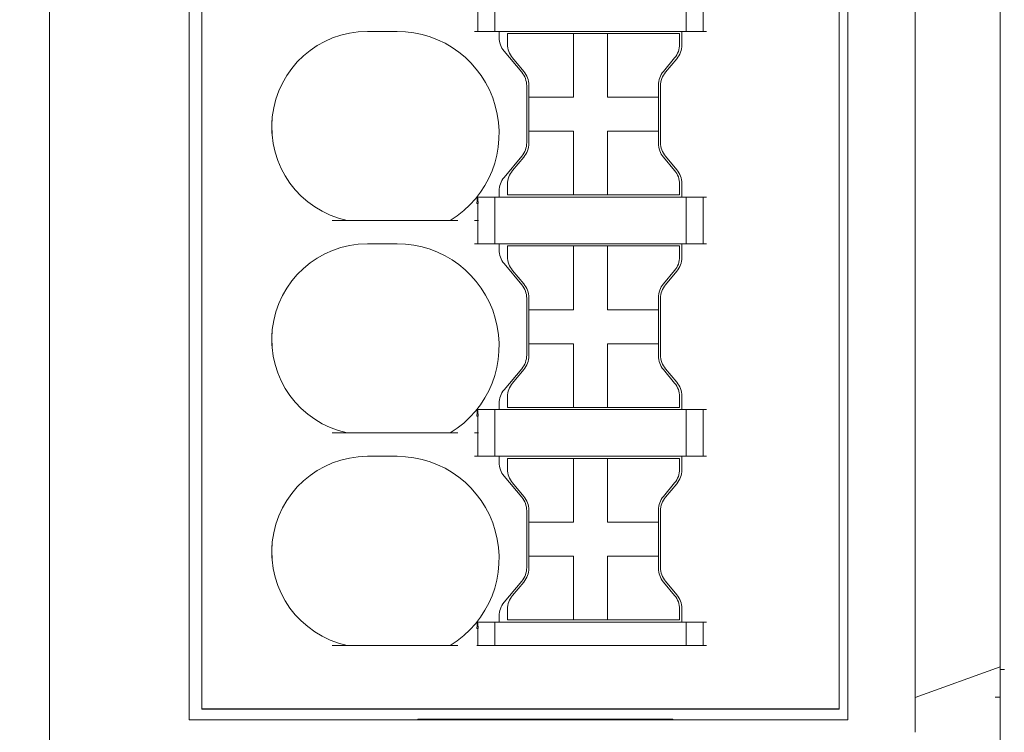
# Model space of a CAD drawing. Header units: millimetres. Extents: x -1114 to 1396, y -630 to 631.
# Tile 314 of 656: x -542 to -519, y 444 to 461. Entities that reach past the tile are written whole.
import ezdxf

# ---------------------------------------------------------------- set-up
doc = ezdxf.new("R2010")
doc.units = ezdxf.units.MM
doc.header["$MEASUREMENT"] = 0

msp = doc.modelspace()

# ---------------------------------------------------------------- linework, layer by layer
msp.add_line((-522.9942, 444.9517), (-537.9942, 444.9517))
at = {"lineweight": 18}
for points, knots in [([(1038.9843, -629.7647), (1038.9843, -629.7647), (-1111.4882, -629.7647), (-1111.4882, -629.7647), (-1111.4882, -629.7647), (-1111.4882, -629.7647), (-1111.4882, 630.7883), (-1111.4882, 630.7883), (-1111.4882, 630.7883), (-1111.4882, 630.7883), (1038.9843, 630.7883), (1038.9843, 630.7883)], [0, 0, 0, 0, 0.3333333, 0.3333333, 0.3333333, 0.3333333, 0.6666667, 0.6666667, 0.6666667, 0.6666667, 1, 1, 1, 1]), ([(-521.2075, 445.8848), (-521.208, 446.3859), (-521.2079, 446.887), (-521.2078, 447.388), (-521.2078, 447.388), (-521.2078, 447.8891), (-521.2078, 448.3902), (-521.2078, 448.8913), (-521.2078, 448.8913), (-521.2078, 449.8934), (-521.2078, 450.8955), (-521.2078, 451.8977), (-521.2078, 451.8977), (-521.2078, 453.902), (-521.2078, 455.9063), (-521.2078, 457.9105), (-521.2078, 457.9105), (-521.2078, 461.9191), (-521.2078, 465.9277), (-521.2078, 469.9363)], [0, 0, 0, 0, 0.2, 0.2, 0.2, 0.2, 0.4, 0.4, 0.4, 0.4, 0.6, 0.6, 0.6, 0.6, 0.8, 0.8, 0.8, 0.8, 1, 1, 1, 1]), ([(-519.2078, 469.9363), (-519.2078, 466.0257), (-519.2078, 462.1152), (-519.2078, 458.2046), (-519.2078, 458.2046), (-519.2078, 456.2494), (-519.2078, 454.2941), (-519.2078, 452.3388), (-519.2078, 452.3388), (-519.2078, 451.3612), (-519.2078, 450.3836), (-519.2078, 449.4059), (-519.2078, 449.4059), (-519.2078, 448.4283), (-519.2078, 447.4507), (-519.2078, 446.473)], [0, 0, 0, 0, 0.25, 0.25, 0.25, 0.25, 0.5, 0.5, 0.5, 0.5, 0.75, 0.75, 0.75, 0.75, 1, 1, 1, 1]), ([(-534.0989, 460.9017), (-535.2497, 460.9017), (-536.215, 460.0333), (-536.3364, 458.8889), (-536.3364, 458.8889), (-536.4577, 457.7445), (-535.6959, 456.693), (-534.5706, 456.4517)], [0, 0, 0, 0, 0.5, 0.5, 0.5, 0.5, 1, 1, 1, 1]), ([(-534.0989, 460.9017), (-535.2497, 460.9017), (-536.215, 460.0333), (-536.3364, 458.8889), (-536.3364, 458.8889), (-536.4577, 457.7445), (-535.6959, 456.693), (-534.5706, 456.4517)], [0, 0, 0, 0, 0.5, 0.5, 0.5, 0.5, 1, 1, 1, 1]), ([(-532.1509, 456.4517), (-531.2319, 457.0112), (-530.7975, 458.1139), (-531.088, 459.1498), (-531.088, 459.1498), (-531.3786, 460.1857), (-532.323, 460.9017), (-533.3989, 460.9017)], [0, 0, 0, 0, 0.5, 0.5, 0.5, 0.5, 1, 1, 1, 1]), ([(-532.1509, 456.4517), (-531.2319, 457.0112), (-530.7975, 458.1139), (-531.088, 459.1498), (-531.088, 459.1498), (-531.3786, 460.1857), (-532.323, 460.9017), (-533.3989, 460.9017)], [0, 0, 0, 0, 0.5, 0.5, 0.5, 0.5, 1, 1, 1, 1]), ([(-531.5235, 456.8486), (-531.5215, 456.8658), (-531.5196, 456.883), (-531.518, 456.8998), (-531.518, 456.8998), (-531.5169, 456.9119), (-531.516, 456.9239), (-531.5154, 456.9358), (-531.5154, 456.9358), (-531.5145, 456.9523), (-531.5141, 456.9689), (-531.5152, 456.9808), (-531.5152, 456.9808), (-531.516, 456.9894), (-531.5176, 456.9956), (-531.5192, 457.0017)], [0, 0, 0, 0, 0.25, 0.25, 0.25, 0.25, 0.5, 0.5, 0.5, 0.5, 0.75, 0.75, 0.75, 0.75, 1, 1, 1, 1]), ([(-531.5192, 457.0017), (-531.5167, 457.0017), (-531.5139, 457.0017), (-531.5114, 457.0017), (-531.5114, 457.0017), (-531.509, 457.0017), (-531.5068, 457.0017), (-531.5054, 457.0017)], [0, 0, 0, 0, 0.5, 0.5, 0.5, 0.5, 1, 1, 1, 1]), ([(-531.5054, 457.0017), (-531.5016, 456.9857), (-531.4976, 456.9468), (-531.4966, 456.9314), (-531.4966, 456.9314), (-531.4949, 456.9062), (-531.4941, 456.8636), (-531.4941, 456.8486)], [0, 0, 0, 0, 0.5, 0.5, 0.5, 0.5, 1, 1, 1, 1]), ([(-534.0989, 455.9017), (-535.2497, 455.9017), (-536.215, 455.0333), (-536.3364, 453.8889), (-536.3364, 453.8889), (-536.4577, 452.7445), (-535.6959, 451.693), (-534.5706, 451.4517)], [0, 0, 0, 0, 0.5, 0.5, 0.5, 0.5, 1, 1, 1, 1]), ([(-534.0989, 455.9017), (-535.2497, 455.9017), (-536.215, 455.0333), (-536.3364, 453.8889), (-536.3364, 453.8889), (-536.4577, 452.7445), (-535.6959, 451.693), (-534.5706, 451.4517)], [0, 0, 0, 0, 0.5, 0.5, 0.5, 0.5, 1, 1, 1, 1]), ([(-532.1509, 451.4517), (-531.2319, 452.0112), (-530.7975, 453.1139), (-531.088, 454.1498), (-531.088, 454.1498), (-531.3786, 455.1857), (-532.323, 455.9017), (-533.3989, 455.9017)], [0, 0, 0, 0, 0.5, 0.5, 0.5, 0.5, 1, 1, 1, 1]), ([(-532.1509, 451.4517), (-531.2319, 452.0112), (-530.7975, 453.1139), (-531.088, 454.1498), (-531.088, 454.1498), (-531.3786, 455.1857), (-532.323, 455.9017), (-533.3989, 455.9017)], [0, 0, 0, 0, 0.5, 0.5, 0.5, 0.5, 1, 1, 1, 1]), ([(-531.5235, 451.8486), (-531.5215, 451.8658), (-531.5196, 451.883), (-531.518, 451.8998), (-531.518, 451.8998), (-531.5169, 451.9119), (-531.516, 451.9239), (-531.5154, 451.9358), (-531.5154, 451.9358), (-531.5145, 451.9523), (-531.5141, 451.9689), (-531.5152, 451.9808), (-531.5152, 451.9808), (-531.516, 451.9894), (-531.5176, 451.9956), (-531.5192, 452.0017)], [0, 0, 0, 0, 0.25, 0.25, 0.25, 0.25, 0.5, 0.5, 0.5, 0.5, 0.75, 0.75, 0.75, 0.75, 1, 1, 1, 1]), ([(-531.5192, 452.0017), (-531.5167, 452.0017), (-531.5139, 452.0017), (-531.5114, 452.0017), (-531.5114, 452.0017), (-531.509, 452.0017), (-531.5068, 452.0017), (-531.5054, 452.0017)], [0, 0, 0, 0, 0.5, 0.5, 0.5, 0.5, 1, 1, 1, 1]), ([(-531.5054, 452.0017), (-531.5016, 451.9857), (-531.4976, 451.9468), (-531.4966, 451.9314), (-531.4966, 451.9314), (-531.4949, 451.9062), (-531.4941, 451.8636), (-531.4941, 451.8486)], [0, 0, 0, 0, 0.5, 0.5, 0.5, 0.5, 1, 1, 1, 1]), ([(-534.0989, 450.9017), (-535.2497, 450.9017), (-536.215, 450.0333), (-536.3364, 448.8889), (-536.3364, 448.8889), (-536.4577, 447.7445), (-535.6959, 446.693), (-534.5706, 446.4517)], [0, 0, 0, 0, 0.5, 0.5, 0.5, 0.5, 1, 1, 1, 1]), ([(-534.0989, 450.9017), (-535.2497, 450.9017), (-536.215, 450.0333), (-536.3364, 448.8889), (-536.3364, 448.8889), (-536.4577, 447.7445), (-535.6959, 446.693), (-534.5706, 446.4517)], [0, 0, 0, 0, 0.5, 0.5, 0.5, 0.5, 1, 1, 1, 1]), ([(-532.1509, 446.4517), (-531.2319, 447.0112), (-530.7975, 448.1139), (-531.088, 449.1498), (-531.088, 449.1498), (-531.3786, 450.1857), (-532.323, 450.9017), (-533.3989, 450.9017)], [0, 0, 0, 0, 0.5, 0.5, 0.5, 0.5, 1, 1, 1, 1]), ([(-532.1509, 446.4517), (-531.2319, 447.0112), (-530.7975, 448.1139), (-531.088, 449.1498), (-531.088, 449.1498), (-531.3786, 450.1857), (-532.323, 450.9017), (-533.3989, 450.9017)], [0, 0, 0, 0, 0.5, 0.5, 0.5, 0.5, 1, 1, 1, 1]), ([(-531.5235, 446.8486), (-531.5215, 446.8658), (-531.5196, 446.883), (-531.518, 446.8998), (-531.518, 446.8998), (-531.5169, 446.9119), (-531.516, 446.9239), (-531.5154, 446.9358), (-531.5154, 446.9358), (-531.5145, 446.9523), (-531.5141, 446.9689), (-531.5152, 446.9808), (-531.5152, 446.9808), (-531.516, 446.9894), (-531.5176, 446.9956), (-531.5192, 447.0017)], [0, 0, 0, 0, 0.25, 0.25, 0.25, 0.25, 0.5, 0.5, 0.5, 0.5, 0.75, 0.75, 0.75, 0.75, 1, 1, 1, 1]), ([(-531.5192, 447.0017), (-531.5167, 447.0017), (-531.5139, 447.0017), (-531.5114, 447.0017), (-531.5114, 447.0017), (-531.509, 447.0017), (-531.5068, 447.0017), (-531.5054, 447.0017)], [0, 0, 0, 0, 0.5, 0.5, 0.5, 0.5, 1, 1, 1, 1]), ([(-531.5054, 447.0017), (-531.5016, 446.9857), (-531.4976, 446.9468), (-531.4966, 446.9314), (-531.4966, 446.9314), (-531.4949, 446.9062), (-531.4941, 446.8636), (-531.4941, 446.8486)], [0, 0, 0, 0, 0.5, 0.5, 0.5, 0.5, 1, 1, 1, 1]), ([(-519.2078, 442.9346), (-519.2078, 442.9331), (-519.2078, 442.9535), (-519.2078, 443.0056), (-519.2078, 443.0056), (-519.2078, 443.0577), (-519.2078, 443.1377), (-519.2078, 443.2426), (-519.2078, 443.2426), (-519.2078, 443.4526), (-519.2078, 443.7644), (-519.2078, 444.1261), (-519.2078, 444.1261), (-519.2078, 444.3069), (-519.2078, 444.4994), (-519.2078, 444.6957), (-519.2078, 444.6957), (-519.2078, 444.8921), (-519.2078, 445.0904), (-519.2078, 445.2879)], [0, 0, 0, 0, 0.2, 0.2, 0.2, 0.2, 0.4, 0.4, 0.4, 0.4, 0.6, 0.6, 0.6, 0.6, 0.8, 0.8, 0.8, 0.8, 1, 1, 1, 1]), ([(-521.2064, 444.4075), (-521.206, 444.4511), (-521.2061, 444.4949), (-521.2065, 444.5388), (-521.2065, 444.5388), (-521.2069, 444.5827), (-521.2075, 444.6268), (-521.2081, 444.6709), (-521.2081, 444.6709), (-521.2091, 444.7591), (-521.2098, 444.8476), (-521.2067, 444.9362)], [0, 0, 0, 0, 0.3333333, 0.3333333, 0.3333333, 0.3333333, 0.6666667, 0.6666667, 0.6666667, 0.6666667, 1, 1, 1, 1])]:
    msp.add_open_spline(points, degree=3, knots=knots, dxfattribs=at)
for points in [[(-541.5776, 444.9363), (-541.5776, 444.9363), (-541.5776, 473.1363), (-541.5776, 473.1363)], [(-541.5776, 444.9363), (-541.5776, 444.9363), (-541.5776, 473.1363), (-541.5776, 473.1363)], [(-522.7942, 444.7017), (-522.7942, 444.7017), (-522.7942, 471.7017), (-522.7942, 471.7017)], [(-538.2942, 444.7017), (-538.2942, 444.7017), (-538.2942, 471.4671), (-538.2942, 471.4671)], [(-537.9942, 444.9517), (-537.9942, 444.9517), (-537.9942, 471.4517), (-537.9942, 471.4517)], [(-537.9942, 444.9517), (-537.9942, 444.9517), (-537.9942, 471.4517), (-537.9942, 471.4517)], [(-522.9942, 471.4517), (-522.9942, 471.4517), (-522.9942, 444.9517), (-522.9942, 444.9517)], [(-522.9942, 471.4517), (-522.9942, 471.4517), (-522.9942, 444.9517), (-522.9942, 444.9517)], [(-531.0989, 460.9017), (-531.0989, 460.9017), (-531.0989, 462.0017), (-531.0989, 462.0017)], [(-526.5989, 460.9017), (-526.5989, 460.9017), (-526.5989, 462.0017), (-526.5989, 462.0017)], [(-526.1989, 460.9017), (-526.1989, 460.9017), (-526.1989, 462.0017), (-526.1989, 462.0017)], [(-531.4989, 461.4517), (-531.4989, 461.4517), (-531.4989, 460.9017), (-531.4989, 460.9017)], [(-533.3989, 460.9017), (-533.3989, 460.9017), (-534.0989, 460.9017), (-534.0989, 460.9017)], [(-533.3989, 460.9017), (-533.3989, 460.9017), (-534.0989, 460.9017), (-534.0989, 460.9017)], [(-531.4828, 460.9017), (-531.4828, 460.9017), (-531.5809, 460.9017), (-531.5809, 460.9017)], [(-531.4828, 460.9017), (-531.4828, 460.9017), (-531.115, 460.9017), (-531.115, 460.9017)], [(-531.0169, 460.9017), (-531.0169, 460.9017), (-531.115, 460.9017), (-531.115, 460.9017)], [(-526.6809, 460.9017), (-526.6809, 460.9017), (-531.0169, 460.9017), (-531.0169, 460.9017)], [(-530.9989, 460.9017), (-530.9989, 460.9017), (-530.9989, 460.7584), (-530.9989, 460.7584)], [(-530.9989, 460.9017), (-530.9989, 460.9017), (-530.9989, 460.7584), (-530.9989, 460.7584)], [(-526.6989, 460.5796), (-526.6989, 460.5796), (-526.6989, 460.9017), (-526.6989, 460.9017)], [(-526.6989, 460.5796), (-526.6989, 460.5796), (-526.6989, 460.9017), (-526.6989, 460.9017)], [(-526.5828, 460.9017), (-526.5828, 460.9017), (-526.6809, 460.9017), (-526.6809, 460.9017)], [(-526.5828, 460.9017), (-526.5828, 460.9017), (-526.215, 460.9017), (-526.215, 460.9017)], [(-526.1169, 460.9017), (-526.1169, 460.9017), (-526.215, 460.9017), (-526.215, 460.9017)], [(-530.9989, 460.7584), (-530.9989, 460.6408), (-530.9575, 460.527), (-530.8819, 460.437)], [(-530.9989, 460.7584), (-530.9989, 460.6408), (-530.9575, 460.527), (-530.8819, 460.437)], [(-530.8002, 460.8517), (-530.8002, 460.8517), (-529.2502, 460.8517), (-529.2502, 460.8517)], [(-530.8002, 460.8517), (-530.8002, 460.8517), (-530.8002, 460.5978), (-530.8002, 460.5978)], [(-529.2502, 460.8517), (-529.2502, 460.8517), (-528.4502, 460.8517), (-528.4502, 460.8517)], [(-529.2502, 460.8517), (-529.2502, 460.8517), (-529.2502, 459.3517), (-529.2502, 459.3517)], [(-528.4502, 460.8517), (-528.4502, 460.8517), (-528.4502, 459.3517), (-528.4502, 459.3517)], [(-528.4502, 460.8517), (-528.4502, 460.8517), (-526.7502, 460.8517), (-526.7502, 460.8517)], [(-526.7502, 460.8517), (-526.7502, 460.8517), (-526.7502, 460.5978), (-526.7502, 460.5978)], [(-530.8819, 460.437), (-530.8819, 460.437), (-530.4659, 459.9412), (-530.4659, 459.9412)], [(-530.8819, 460.437), (-530.8819, 460.437), (-530.4659, 459.9412), (-530.4659, 459.9412)], [(-530.8002, 460.5978), (-530.8002, 460.4803), (-530.7587, 460.3665), (-530.6832, 460.2764)], [(-526.8671, 460.2764), (-526.7916, 460.3665), (-526.7502, 460.4803), (-526.7502, 460.5978)], [(-526.8159, 460.2582), (-526.7403, 460.3483), (-526.6989, 460.4621), (-526.6989, 460.5796)], [(-526.8159, 460.2582), (-526.7403, 460.3483), (-526.6989, 460.4621), (-526.6989, 460.5796)], [(-530.4171, 459.9593), (-530.4171, 459.9593), (-530.6832, 460.2764), (-530.6832, 460.2764)], [(-526.8671, 460.2764), (-526.8671, 460.2764), (-527.1332, 459.9593), (-527.1332, 459.9593)], [(-527.0819, 459.9411), (-527.0819, 459.9411), (-526.8159, 460.2582), (-526.8159, 460.2582)], [(-527.0819, 459.9411), (-527.0819, 459.9411), (-526.8159, 460.2582), (-526.8159, 460.2582)], [(-530.3489, 459.6198), (-530.3489, 459.7373), (-530.3903, 459.8511), (-530.4659, 459.9412)], [(-530.3489, 459.6198), (-530.3489, 459.7373), (-530.3903, 459.8511), (-530.4659, 459.9412)], [(-530.3002, 459.638), (-530.3002, 459.7555), (-530.3416, 459.8693), (-530.4171, 459.9593)], [(-527.1332, 459.9593), (-527.2087, 459.8693), (-527.2502, 459.7555), (-527.2502, 459.638)], [(-527.0819, 459.9411), (-527.1575, 459.8511), (-527.1989, 459.7373), (-527.1989, 459.6198)], [(-527.0819, 459.9411), (-527.1575, 459.8511), (-527.1989, 459.7373), (-527.1989, 459.6198)], [(-530.3489, 459.6198), (-530.3489, 459.6198), (-530.3489, 458.2837), (-530.3489, 458.2837)], [(-530.3489, 459.6198), (-530.3489, 459.6198), (-530.3489, 458.2837), (-530.3489, 458.2837)], [(-530.3002, 459.3517), (-530.3002, 459.3517), (-530.3002, 459.638), (-530.3002, 459.638)], [(-527.2502, 459.638), (-527.2502, 459.638), (-527.2502, 459.3517), (-527.2502, 459.3517)], [(-527.1989, 458.2837), (-527.1989, 458.2837), (-527.1989, 459.6198), (-527.1989, 459.6198)], [(-527.1989, 458.2837), (-527.1989, 458.2837), (-527.1989, 459.6198), (-527.1989, 459.6198)], [(-530.3002, 459.3517), (-530.3002, 459.3517), (-530.3002, 458.5517), (-530.3002, 458.5517)], [(-529.2502, 459.3517), (-529.2502, 459.3517), (-530.3002, 459.3517), (-530.3002, 459.3517)], [(-527.2502, 459.3517), (-527.2502, 459.3517), (-528.4502, 459.3517), (-528.4502, 459.3517)], [(-527.2502, 458.5517), (-527.2502, 458.5517), (-527.2502, 459.3517), (-527.2502, 459.3517)], [(-536.3439, 458.5018), (-536.3439, 458.5018), (-536.3439, 458.8017), (-536.3439, 458.8017)], [(-530.3002, 458.5517), (-530.3002, 458.5517), (-529.2502, 458.5517), (-529.2502, 458.5517)], [(-530.3002, 458.2655), (-530.3002, 458.2655), (-530.3002, 458.5517), (-530.3002, 458.5517)], [(-529.2502, 458.5517), (-529.2502, 458.5517), (-529.2502, 458.0352), (-529.2502, 458.0352)], [(-528.4502, 458.5517), (-528.4502, 458.5517), (-528.4502, 458.0352), (-528.4502, 458.0352)], [(-528.4502, 458.5517), (-528.4502, 458.5517), (-527.2502, 458.5517), (-527.2502, 458.5517)], [(-527.2502, 458.5517), (-527.2502, 458.5517), (-527.2502, 458.2655), (-527.2502, 458.2655)], [(-530.4659, 457.9623), (-530.3903, 458.0524), (-530.3489, 458.1662), (-530.3489, 458.2837)], [(-530.4659, 457.9623), (-530.3903, 458.0524), (-530.3489, 458.1662), (-530.3489, 458.2837)], [(-530.4171, 457.9441), (-530.3416, 458.0342), (-530.3002, 458.148), (-530.3002, 458.2655)], [(-527.2502, 458.2655), (-527.2502, 458.148), (-527.2087, 458.0342), (-527.1332, 457.9441)], [(-527.1989, 458.2837), (-527.1989, 458.1662), (-527.1575, 458.0524), (-527.0819, 457.9623)], [(-527.1989, 458.2837), (-527.1989, 458.1662), (-527.1575, 458.0524), (-527.0819, 457.9623)], [(-530.4659, 457.9623), (-530.4659, 457.9623), (-530.8819, 457.4665), (-530.8819, 457.4665)], [(-530.4659, 457.9623), (-530.4659, 457.9623), (-530.8819, 457.4665), (-530.8819, 457.4665)], [(-530.6832, 457.6271), (-530.6832, 457.6271), (-530.4171, 457.9441), (-530.4171, 457.9441)], [(-529.2502, 458.0352), (-529.2502, 458.0352), (-529.2502, 457.0517), (-529.2502, 457.0517)], [(-528.4502, 458.0352), (-528.4502, 458.0352), (-528.4502, 457.0517), (-528.4502, 457.0517)], [(-527.1332, 457.9441), (-527.1332, 457.9441), (-526.8671, 457.6271), (-526.8671, 457.6271)], [(-526.8159, 457.6453), (-526.8159, 457.6453), (-527.0819, 457.9623), (-527.0819, 457.9623)], [(-526.8159, 457.6453), (-526.8159, 457.6453), (-527.0819, 457.9623), (-527.0819, 457.9623)], [(-530.8819, 457.4665), (-530.9575, 457.3765), (-530.9989, 457.2627), (-530.9989, 457.1451)], [(-530.8819, 457.4665), (-530.9575, 457.3765), (-530.9989, 457.2627), (-530.9989, 457.1451)], [(-530.6832, 457.6271), (-530.7587, 457.537), (-530.8002, 457.4232), (-530.8002, 457.3057)], [(-526.7502, 457.3057), (-526.7502, 457.4232), (-526.7916, 457.537), (-526.8671, 457.6271)], [(-526.6989, 457.3239), (-526.6989, 457.4414), (-526.7403, 457.5552), (-526.8159, 457.6453)], [(-526.6989, 457.3239), (-526.6989, 457.4414), (-526.7403, 457.5552), (-526.8159, 457.6453)], [(-530.8002, 457.3057), (-530.8002, 457.3057), (-530.8002, 457.0517), (-530.8002, 457.0517)], [(-526.7502, 457.3057), (-526.7502, 457.3057), (-526.7502, 457.0517), (-526.7502, 457.0517)], [(-526.6989, 457.0017), (-526.6989, 457.0017), (-526.6989, 457.3239), (-526.6989, 457.3239)], [(-526.6989, 457.0017), (-526.6989, 457.0017), (-526.6989, 457.3239), (-526.6989, 457.3239)], [(-531.115, 457.0017), (-531.115, 457.0017), (-531.5054, 457.0017), (-531.5054, 457.0017)], [(-531.115, 457.0017), (-531.115, 457.0017), (-531.0169, 457.0017), (-531.0169, 457.0017)], [(-531.0989, 455.9017), (-531.0989, 455.9017), (-531.0989, 457.0017), (-531.0989, 457.0017)], [(-526.6809, 457.0017), (-526.6809, 457.0017), (-531.0169, 457.0017), (-531.0169, 457.0017)], [(-530.9989, 457.1451), (-530.9989, 457.1451), (-530.9989, 457.0017), (-530.9989, 457.0017)], [(-530.9989, 457.1451), (-530.9989, 457.1451), (-530.9989, 457.0017), (-530.9989, 457.0017)], [(-530.8002, 457.0517), (-530.8002, 457.0517), (-529.2502, 457.0517), (-529.2502, 457.0517)], [(-529.2502, 457.0517), (-529.2502, 457.0517), (-528.4502, 457.0517), (-528.4502, 457.0517)], [(-528.4502, 457.0517), (-528.4502, 457.0517), (-526.7502, 457.0517), (-526.7502, 457.0517)], [(-526.6809, 457.0017), (-526.6809, 457.0017), (-526.5828, 457.0017), (-526.5828, 457.0017)], [(-526.5989, 455.9017), (-526.5989, 455.9017), (-526.5989, 457.0017), (-526.5989, 457.0017)], [(-526.215, 457.0017), (-526.215, 457.0017), (-526.5828, 457.0017), (-526.5828, 457.0017)], [(-526.215, 457.0017), (-526.215, 457.0017), (-526.1169, 457.0017), (-526.1169, 457.0017)], [(-526.1989, 455.9017), (-526.1989, 455.9017), (-526.1989, 457.0017), (-526.1989, 457.0017)], [(-531.5235, 456.8486), (-531.5235, 456.8486), (-531.4941, 456.8486), (-531.4941, 456.8486)], [(-531.4989, 456.8486), (-531.4989, 456.8486), (-531.4989, 456.4517), (-531.4989, 456.4517)], [(-531.968, 456.4517), (-531.968, 456.4517), (-534.925, 456.4517), (-534.925, 456.4517)], [(-531.5809, 456.4517), (-531.5809, 456.4517), (-531.4828, 456.4517), (-531.4828, 456.4517)], [(-531.4989, 456.4517), (-531.4989, 456.4517), (-531.4989, 455.9017), (-531.4989, 455.9017)], [(-533.3989, 455.9017), (-533.3989, 455.9017), (-534.0989, 455.9017), (-534.0989, 455.9017)], [(-533.3989, 455.9017), (-533.3989, 455.9017), (-534.0989, 455.9017), (-534.0989, 455.9017)], [(-531.4828, 455.9017), (-531.4828, 455.9017), (-531.5809, 455.9017), (-531.5809, 455.9017)], [(-531.4828, 455.9017), (-531.4828, 455.9017), (-531.115, 455.9017), (-531.115, 455.9017)], [(-531.0169, 455.9017), (-531.0169, 455.9017), (-531.115, 455.9017), (-531.115, 455.9017)], [(-526.6809, 455.9017), (-526.6809, 455.9017), (-531.0169, 455.9017), (-531.0169, 455.9017)], [(-530.9989, 455.9017), (-530.9989, 455.9017), (-530.9989, 455.7584), (-530.9989, 455.7584)], [(-530.9989, 455.9017), (-530.9989, 455.9017), (-530.9989, 455.7584), (-530.9989, 455.7584)], [(-530.8002, 455.8517), (-530.8002, 455.8517), (-529.2502, 455.8517), (-529.2502, 455.8517)], [(-530.8002, 455.8517), (-530.8002, 455.8517), (-530.8002, 455.5978), (-530.8002, 455.5978)], [(-529.2502, 455.8517), (-529.2502, 455.8517), (-528.4502, 455.8517), (-528.4502, 455.8517)], [(-529.2502, 455.8517), (-529.2502, 455.8517), (-529.2502, 454.3517), (-529.2502, 454.3517)], [(-528.4502, 455.8517), (-528.4502, 455.8517), (-528.4502, 454.3517), (-528.4502, 454.3517)], [(-528.4502, 455.8517), (-528.4502, 455.8517), (-526.7502, 455.8517), (-526.7502, 455.8517)], [(-526.7502, 455.8517), (-526.7502, 455.8517), (-526.7502, 455.5978), (-526.7502, 455.5978)], [(-526.6989, 455.5796), (-526.6989, 455.5796), (-526.6989, 455.9017), (-526.6989, 455.9017)], [(-526.6989, 455.5796), (-526.6989, 455.5796), (-526.6989, 455.9017), (-526.6989, 455.9017)], [(-526.5828, 455.9017), (-526.5828, 455.9017), (-526.6809, 455.9017), (-526.6809, 455.9017)], [(-526.5828, 455.9017), (-526.5828, 455.9017), (-526.215, 455.9017), (-526.215, 455.9017)], [(-526.1169, 455.9017), (-526.1169, 455.9017), (-526.215, 455.9017), (-526.215, 455.9017)], [(-530.9989, 455.7584), (-530.9989, 455.6408), (-530.9575, 455.527), (-530.8819, 455.437)], [(-530.9989, 455.7584), (-530.9989, 455.6408), (-530.9575, 455.527), (-530.8819, 455.437)], [(-530.8002, 455.5978), (-530.8002, 455.4803), (-530.7587, 455.3665), (-530.6832, 455.2764)], [(-526.8671, 455.2764), (-526.7916, 455.3665), (-526.7502, 455.4803), (-526.7502, 455.5978)], [(-526.8159, 455.2582), (-526.7403, 455.3483), (-526.6989, 455.4621), (-526.6989, 455.5796)], [(-526.8159, 455.2582), (-526.7403, 455.3483), (-526.6989, 455.4621), (-526.6989, 455.5796)], [(-530.8819, 455.437), (-530.8819, 455.437), (-530.4659, 454.9412), (-530.4659, 454.9412)], [(-530.8819, 455.437), (-530.8819, 455.437), (-530.4659, 454.9412), (-530.4659, 454.9412)], [(-530.4171, 454.9593), (-530.4171, 454.9593), (-530.6832, 455.2764), (-530.6832, 455.2764)], [(-526.8671, 455.2764), (-526.8671, 455.2764), (-527.1332, 454.9593), (-527.1332, 454.9593)], [(-527.0819, 454.9411), (-527.0819, 454.9411), (-526.8159, 455.2582), (-526.8159, 455.2582)], [(-527.0819, 454.9411), (-527.0819, 454.9411), (-526.8159, 455.2582), (-526.8159, 455.2582)], [(-530.3489, 454.6198), (-530.3489, 454.7373), (-530.3903, 454.8511), (-530.4659, 454.9412)], [(-530.3489, 454.6198), (-530.3489, 454.7373), (-530.3903, 454.8511), (-530.4659, 454.9412)], [(-530.3002, 454.638), (-530.3002, 454.7555), (-530.3416, 454.8693), (-530.4171, 454.9593)], [(-527.1332, 454.9593), (-527.2087, 454.8693), (-527.2502, 454.7555), (-527.2502, 454.638)], [(-527.0819, 454.9411), (-527.1575, 454.8511), (-527.1989, 454.7373), (-527.1989, 454.6198)], [(-527.0819, 454.9411), (-527.1575, 454.8511), (-527.1989, 454.7373), (-527.1989, 454.6198)], [(-530.3002, 454.3517), (-530.3002, 454.3517), (-530.3002, 454.638), (-530.3002, 454.638)], [(-527.2502, 454.638), (-527.2502, 454.638), (-527.2502, 454.3517), (-527.2502, 454.3517)], [(-530.3489, 454.6198), (-530.3489, 454.6198), (-530.3489, 453.2837), (-530.3489, 453.2837)], [(-530.3489, 454.6198), (-530.3489, 454.6198), (-530.3489, 453.2837), (-530.3489, 453.2837)], [(-527.1989, 453.2837), (-527.1989, 453.2837), (-527.1989, 454.6198), (-527.1989, 454.6198)], [(-527.1989, 453.2837), (-527.1989, 453.2837), (-527.1989, 454.6198), (-527.1989, 454.6198)], [(-530.3002, 454.3517), (-530.3002, 454.3517), (-530.3002, 453.5517), (-530.3002, 453.5517)], [(-529.2502, 454.3517), (-529.2502, 454.3517), (-530.3002, 454.3517), (-530.3002, 454.3517)], [(-527.2502, 454.3517), (-527.2502, 454.3517), (-528.4502, 454.3517), (-528.4502, 454.3517)], [(-527.2502, 453.5517), (-527.2502, 453.5517), (-527.2502, 454.3517), (-527.2502, 454.3517)], [(-536.3439, 453.5018), (-536.3439, 453.5018), (-536.3439, 453.8017), (-536.3439, 453.8017)], [(-530.3002, 453.5517), (-530.3002, 453.5517), (-529.2502, 453.5517), (-529.2502, 453.5517)], [(-530.3002, 453.2655), (-530.3002, 453.2655), (-530.3002, 453.5517), (-530.3002, 453.5517)], [(-529.2502, 453.5517), (-529.2502, 453.5517), (-529.2502, 453.0352), (-529.2502, 453.0352)], [(-528.4502, 453.5517), (-528.4502, 453.5517), (-528.4502, 453.0352), (-528.4502, 453.0352)], [(-528.4502, 453.5517), (-528.4502, 453.5517), (-527.2502, 453.5517), (-527.2502, 453.5517)], [(-527.2502, 453.5517), (-527.2502, 453.5517), (-527.2502, 453.2655), (-527.2502, 453.2655)], [(-530.4659, 452.9623), (-530.3903, 453.0524), (-530.3489, 453.1662), (-530.3489, 453.2837)], [(-530.4659, 452.9623), (-530.3903, 453.0524), (-530.3489, 453.1662), (-530.3489, 453.2837)], [(-530.4171, 452.9441), (-530.3416, 453.0342), (-530.3002, 453.148), (-530.3002, 453.2655)], [(-527.2502, 453.2655), (-527.2502, 453.148), (-527.2087, 453.0342), (-527.1332, 452.9441)], [(-527.1989, 453.2837), (-527.1989, 453.1662), (-527.1575, 453.0524), (-527.0819, 452.9623)], [(-527.1989, 453.2837), (-527.1989, 453.1662), (-527.1575, 453.0524), (-527.0819, 452.9623)], [(-529.2502, 453.0352), (-529.2502, 453.0352), (-529.2502, 452.0517), (-529.2502, 452.0517)], [(-528.4502, 453.0352), (-528.4502, 453.0352), (-528.4502, 452.0517), (-528.4502, 452.0517)], [(-530.4659, 452.9623), (-530.4659, 452.9623), (-530.8819, 452.4665), (-530.8819, 452.4665)], [(-530.4659, 452.9623), (-530.4659, 452.9623), (-530.8819, 452.4665), (-530.8819, 452.4665)], [(-530.6832, 452.6271), (-530.6832, 452.6271), (-530.4171, 452.9441), (-530.4171, 452.9441)], [(-527.1332, 452.9441), (-527.1332, 452.9441), (-526.8671, 452.6271), (-526.8671, 452.6271)], [(-526.8159, 452.6453), (-526.8159, 452.6453), (-527.0819, 452.9623), (-527.0819, 452.9623)], [(-526.8159, 452.6453), (-526.8159, 452.6453), (-527.0819, 452.9623), (-527.0819, 452.9623)], [(-530.6832, 452.6271), (-530.7587, 452.537), (-530.8002, 452.4232), (-530.8002, 452.3057)], [(-526.7502, 452.3057), (-526.7502, 452.4232), (-526.7916, 452.537), (-526.8671, 452.6271)], [(-526.6989, 452.3239), (-526.6989, 452.4414), (-526.7403, 452.5552), (-526.8159, 452.6453)], [(-526.6989, 452.3239), (-526.6989, 452.4414), (-526.7403, 452.5552), (-526.8159, 452.6453)], [(-530.8819, 452.4665), (-530.9575, 452.3765), (-530.9989, 452.2627), (-530.9989, 452.1451)], [(-530.8819, 452.4665), (-530.9575, 452.3765), (-530.9989, 452.2627), (-530.9989, 452.1451)], [(-526.6989, 452.0017), (-526.6989, 452.0017), (-526.6989, 452.3239), (-526.6989, 452.3239)], [(-526.6989, 452.0017), (-526.6989, 452.0017), (-526.6989, 452.3239), (-526.6989, 452.3239)], [(-530.9989, 452.1451), (-530.9989, 452.1451), (-530.9989, 452.0017), (-530.9989, 452.0017)], [(-530.9989, 452.1451), (-530.9989, 452.1451), (-530.9989, 452.0017), (-530.9989, 452.0017)], [(-530.8002, 452.3057), (-530.8002, 452.3057), (-530.8002, 452.0517), (-530.8002, 452.0517)], [(-526.7502, 452.3057), (-526.7502, 452.3057), (-526.7502, 452.0517), (-526.7502, 452.0517)], [(-531.115, 452.0017), (-531.115, 452.0017), (-531.5054, 452.0017), (-531.5054, 452.0017)], [(-531.115, 452.0017), (-531.115, 452.0017), (-531.0169, 452.0017), (-531.0169, 452.0017)], [(-531.0989, 452.0017), (-531.0989, 452.0017), (-531.0989, 450.9017), (-531.0989, 450.9017)], [(-526.6809, 452.0017), (-526.6809, 452.0017), (-531.0169, 452.0017), (-531.0169, 452.0017)], [(-530.8002, 452.0517), (-530.8002, 452.0517), (-529.2502, 452.0517), (-529.2502, 452.0517)], [(-529.2502, 452.0517), (-529.2502, 452.0517), (-528.4502, 452.0517), (-528.4502, 452.0517)], [(-528.4502, 452.0517), (-528.4502, 452.0517), (-526.7502, 452.0517), (-526.7502, 452.0517)], [(-526.6809, 452.0017), (-526.6809, 452.0017), (-526.5828, 452.0017), (-526.5828, 452.0017)], [(-526.5989, 452.0017), (-526.5989, 452.0017), (-526.5989, 450.9017), (-526.5989, 450.9017)], [(-526.215, 452.0017), (-526.215, 452.0017), (-526.5828, 452.0017), (-526.5828, 452.0017)], [(-526.215, 452.0017), (-526.215, 452.0017), (-526.1169, 452.0017), (-526.1169, 452.0017)], [(-526.1989, 450.9017), (-526.1989, 450.9017), (-526.1989, 452.0017), (-526.1989, 452.0017)], [(-531.5235, 451.8486), (-531.5235, 451.8486), (-531.4941, 451.8486), (-531.4941, 451.8486)], [(-531.4989, 451.8486), (-531.4989, 451.8486), (-531.4989, 451.4517), (-531.4989, 451.4517)], [(-531.968, 451.4517), (-531.968, 451.4517), (-534.925, 451.4517), (-534.925, 451.4517)], [(-531.5809, 451.4517), (-531.5809, 451.4517), (-531.4828, 451.4517), (-531.4828, 451.4517)], [(-531.4989, 451.4517), (-531.4989, 451.4517), (-531.4989, 450.9017), (-531.4989, 450.9017)], [(-533.3989, 450.9017), (-533.3989, 450.9017), (-534.0989, 450.9017), (-534.0989, 450.9017)], [(-533.3989, 450.9017), (-533.3989, 450.9017), (-534.0989, 450.9017), (-534.0989, 450.9017)], [(-531.4828, 450.9017), (-531.4828, 450.9017), (-531.5809, 450.9017), (-531.5809, 450.9017)], [(-531.4828, 450.9017), (-531.4828, 450.9017), (-531.115, 450.9017), (-531.115, 450.9017)], [(-531.0169, 450.9017), (-531.0169, 450.9017), (-531.115, 450.9017), (-531.115, 450.9017)], [(-526.6809, 450.9017), (-526.6809, 450.9017), (-531.0169, 450.9017), (-531.0169, 450.9017)], [(-530.9989, 450.9017), (-530.9989, 450.9017), (-530.9989, 450.7584), (-530.9989, 450.7584)], [(-530.9989, 450.9017), (-530.9989, 450.9017), (-530.9989, 450.7584), (-530.9989, 450.7584)], [(-530.9989, 450.7584), (-530.9989, 450.6408), (-530.9575, 450.527), (-530.8819, 450.437)], [(-530.9989, 450.7584), (-530.9989, 450.6408), (-530.9575, 450.527), (-530.8819, 450.437)], [(-530.8002, 450.8517), (-530.8002, 450.8517), (-529.2502, 450.8517), (-529.2502, 450.8517)], [(-530.8002, 450.8517), (-530.8002, 450.8517), (-530.8002, 450.5978), (-530.8002, 450.5978)], [(-529.2502, 450.8517), (-529.2502, 450.8517), (-528.4502, 450.8517), (-528.4502, 450.8517)], [(-529.2502, 450.8517), (-529.2502, 450.8517), (-529.2502, 449.3517), (-529.2502, 449.3517)], [(-528.4502, 450.8517), (-528.4502, 450.8517), (-526.7502, 450.8517), (-526.7502, 450.8517)], [(-528.4502, 450.8517), (-528.4502, 450.8517), (-528.4502, 449.3517), (-528.4502, 449.3517)], [(-526.7502, 450.8517), (-526.7502, 450.8517), (-526.7502, 450.5978), (-526.7502, 450.5978)], [(-526.6989, 450.5796), (-526.6989, 450.5796), (-526.6989, 450.9017), (-526.6989, 450.9017)], [(-526.6989, 450.5796), (-526.6989, 450.5796), (-526.6989, 450.9017), (-526.6989, 450.9017)], [(-526.5828, 450.9017), (-526.5828, 450.9017), (-526.6809, 450.9017), (-526.6809, 450.9017)], [(-526.5828, 450.9017), (-526.5828, 450.9017), (-526.215, 450.9017), (-526.215, 450.9017)], [(-526.1169, 450.9017), (-526.1169, 450.9017), (-526.215, 450.9017), (-526.215, 450.9017)], [(-530.8002, 450.5978), (-530.8002, 450.4803), (-530.7587, 450.3665), (-530.6832, 450.2764)], [(-526.8671, 450.2764), (-526.7916, 450.3665), (-526.7502, 450.4803), (-526.7502, 450.5978)], [(-526.8159, 450.2582), (-526.7403, 450.3483), (-526.6989, 450.4621), (-526.6989, 450.5796)], [(-526.8159, 450.2582), (-526.7403, 450.3483), (-526.6989, 450.4621), (-526.6989, 450.5796)], [(-530.8819, 450.437), (-530.8819, 450.437), (-530.4659, 449.9412), (-530.4659, 449.9412)], [(-530.8819, 450.437), (-530.8819, 450.437), (-530.4659, 449.9412), (-530.4659, 449.9412)], [(-530.4171, 449.9593), (-530.4171, 449.9593), (-530.6832, 450.2764), (-530.6832, 450.2764)], [(-526.8671, 450.2764), (-526.8671, 450.2764), (-527.1332, 449.9593), (-527.1332, 449.9593)], [(-527.0819, 449.9411), (-527.0819, 449.9411), (-526.8159, 450.2582), (-526.8159, 450.2582)], [(-527.0819, 449.9411), (-527.0819, 449.9411), (-526.8159, 450.2582), (-526.8159, 450.2582)], [(-530.3489, 449.6198), (-530.3489, 449.7373), (-530.3903, 449.8511), (-530.4659, 449.9412)], [(-530.3489, 449.6198), (-530.3489, 449.7373), (-530.3903, 449.8511), (-530.4659, 449.9412)], [(-530.3002, 449.638), (-530.3002, 449.7555), (-530.3416, 449.8693), (-530.4171, 449.9593)], [(-527.1332, 449.9593), (-527.2087, 449.8693), (-527.2502, 449.7555), (-527.2502, 449.638)], [(-527.0819, 449.9411), (-527.1575, 449.8511), (-527.1989, 449.7373), (-527.1989, 449.6198)], [(-527.0819, 449.9411), (-527.1575, 449.8511), (-527.1989, 449.7373), (-527.1989, 449.6198)], [(-530.3489, 449.6198), (-530.3489, 449.6198), (-530.3489, 448.2837), (-530.3489, 448.2837)], [(-530.3489, 449.6198), (-530.3489, 449.6198), (-530.3489, 448.2837), (-530.3489, 448.2837)], [(-530.3002, 449.3517), (-530.3002, 449.3517), (-530.3002, 449.638), (-530.3002, 449.638)], [(-527.2502, 449.638), (-527.2502, 449.638), (-527.2502, 449.3517), (-527.2502, 449.3517)], [(-527.1989, 448.2837), (-527.1989, 448.2837), (-527.1989, 449.6198), (-527.1989, 449.6198)], [(-527.1989, 448.2837), (-527.1989, 448.2837), (-527.1989, 449.6198), (-527.1989, 449.6198)], [(-530.3002, 449.3517), (-530.3002, 449.3517), (-530.3002, 448.5517), (-530.3002, 448.5517)], [(-529.2502, 449.3517), (-529.2502, 449.3517), (-530.3002, 449.3517), (-530.3002, 449.3517)], [(-527.2502, 449.3517), (-527.2502, 449.3517), (-528.4502, 449.3517), (-528.4502, 449.3517)], [(-527.2502, 448.5517), (-527.2502, 448.5517), (-527.2502, 449.3517), (-527.2502, 449.3517)], [(-536.3439, 448.5018), (-536.3439, 448.5018), (-536.3439, 448.8017), (-536.3439, 448.8017)], [(-530.3002, 448.5517), (-530.3002, 448.5517), (-529.2502, 448.5517), (-529.2502, 448.5517)], [(-530.3002, 448.2655), (-530.3002, 448.2655), (-530.3002, 448.5517), (-530.3002, 448.5517)], [(-529.2502, 448.5517), (-529.2502, 448.5517), (-529.2502, 448.0352), (-529.2502, 448.0352)], [(-528.4502, 448.5517), (-528.4502, 448.5517), (-527.2502, 448.5517), (-527.2502, 448.5517)], [(-528.4502, 448.5517), (-528.4502, 448.5517), (-528.4502, 448.0352), (-528.4502, 448.0352)], [(-527.2502, 448.5517), (-527.2502, 448.5517), (-527.2502, 448.2655), (-527.2502, 448.2655)], [(-530.4659, 447.9623), (-530.3903, 448.0524), (-530.3489, 448.1662), (-530.3489, 448.2837)], [(-530.4659, 447.9623), (-530.3903, 448.0524), (-530.3489, 448.1662), (-530.3489, 448.2837)], [(-530.4171, 447.9441), (-530.3416, 448.0342), (-530.3002, 448.148), (-530.3002, 448.2655)], [(-527.2502, 448.2655), (-527.2502, 448.148), (-527.2087, 448.0342), (-527.1332, 447.9441)], [(-527.1989, 448.2837), (-527.1989, 448.1662), (-527.1575, 448.0524), (-527.0819, 447.9623)], [(-527.1989, 448.2837), (-527.1989, 448.1662), (-527.1575, 448.0524), (-527.0819, 447.9623)], [(-530.4659, 447.9623), (-530.4659, 447.9623), (-530.8819, 447.4665), (-530.8819, 447.4665)], [(-530.4659, 447.9623), (-530.4659, 447.9623), (-530.8819, 447.4665), (-530.8819, 447.4665)], [(-530.6832, 447.6271), (-530.6832, 447.6271), (-530.4171, 447.9441), (-530.4171, 447.9441)], [(-529.2502, 448.0352), (-529.2502, 448.0352), (-529.2502, 447.0517), (-529.2502, 447.0517)], [(-528.4502, 448.0352), (-528.4502, 448.0352), (-528.4502, 447.0517), (-528.4502, 447.0517)], [(-527.1332, 447.9441), (-527.1332, 447.9441), (-526.8671, 447.6271), (-526.8671, 447.6271)], [(-526.8159, 447.6453), (-526.8159, 447.6453), (-527.0819, 447.9623), (-527.0819, 447.9623)], [(-526.8159, 447.6453), (-526.8159, 447.6453), (-527.0819, 447.9623), (-527.0819, 447.9623)], [(-530.8819, 447.4665), (-530.9575, 447.3765), (-530.9989, 447.2627), (-530.9989, 447.1451)], [(-530.8819, 447.4665), (-530.9575, 447.3765), (-530.9989, 447.2627), (-530.9989, 447.1451)], [(-530.6832, 447.6271), (-530.7587, 447.537), (-530.8002, 447.4232), (-530.8002, 447.3057)], [(-526.7502, 447.3057), (-526.7502, 447.4232), (-526.7916, 447.537), (-526.8671, 447.6271)], [(-526.6989, 447.3239), (-526.6989, 447.4414), (-526.7403, 447.5552), (-526.8159, 447.6453)], [(-526.6989, 447.3239), (-526.6989, 447.4414), (-526.7403, 447.5552), (-526.8159, 447.6453)], [(-530.8002, 447.3057), (-530.8002, 447.3057), (-530.8002, 447.0517), (-530.8002, 447.0517)], [(-526.7502, 447.3057), (-526.7502, 447.3057), (-526.7502, 447.0517), (-526.7502, 447.0517)], [(-526.6989, 447.0017), (-526.6989, 447.0017), (-526.6989, 447.3239), (-526.6989, 447.3239)], [(-526.6989, 447.0017), (-526.6989, 447.0017), (-526.6989, 447.3239), (-526.6989, 447.3239)], [(-531.115, 447.0017), (-531.115, 447.0017), (-531.5054, 447.0017), (-531.5054, 447.0017)], [(-531.115, 447.0017), (-531.115, 447.0017), (-531.0169, 447.0017), (-531.0169, 447.0017)], [(-531.0989, 447.0017), (-531.0989, 447.0017), (-531.0989, 446.4517), (-531.0989, 446.4517)], [(-526.6809, 447.0017), (-526.6809, 447.0017), (-531.0169, 447.0017), (-531.0169, 447.0017)], [(-530.9989, 447.1451), (-530.9989, 447.1451), (-530.9989, 447.0017), (-530.9989, 447.0017)], [(-530.9989, 447.1451), (-530.9989, 447.1451), (-530.9989, 447.0017), (-530.9989, 447.0017)], [(-530.8002, 447.0517), (-530.8002, 447.0517), (-529.2502, 447.0517), (-529.2502, 447.0517)], [(-529.2502, 447.0517), (-529.2502, 447.0517), (-528.4502, 447.0517), (-528.4502, 447.0517)], [(-528.4502, 447.0517), (-528.4502, 447.0517), (-526.7502, 447.0517), (-526.7502, 447.0517)], [(-526.6809, 447.0017), (-526.6809, 447.0017), (-526.5828, 447.0017), (-526.5828, 447.0017)], [(-526.5989, 446.4517), (-526.5989, 446.4517), (-526.5989, 447.0017), (-526.5989, 447.0017)], [(-526.215, 447.0017), (-526.215, 447.0017), (-526.5828, 447.0017), (-526.5828, 447.0017)], [(-526.215, 447.0017), (-526.215, 447.0017), (-526.1169, 447.0017), (-526.1169, 447.0017)], [(-526.1989, 446.4517), (-526.1989, 446.4517), (-526.1989, 447.0017), (-526.1989, 447.0017)], [(-531.5235, 446.8486), (-531.5235, 446.8486), (-531.4941, 446.8486), (-531.4941, 446.8486)], [(-531.4989, 446.8486), (-531.4989, 446.8486), (-531.4989, 446.4517), (-531.4989, 446.4517)], [(-531.968, 446.4517), (-531.968, 446.4517), (-534.925, 446.4517), (-534.925, 446.4517)], [(-531.4941, 446.4517), (-531.4941, 446.4517), (-531.5235, 446.4517), (-531.5235, 446.4517)], [(-531.115, 446.4517), (-531.115, 446.4517), (-531.4941, 446.4517), (-531.4941, 446.4517)], [(-531.0169, 446.4517), (-531.0169, 446.4517), (-531.115, 446.4517), (-531.115, 446.4517)], [(-531.0169, 446.4517), (-531.0169, 446.4517), (-526.6809, 446.4517), (-526.6809, 446.4517)], [(-526.5828, 446.4517), (-526.5828, 446.4517), (-526.6809, 446.4517), (-526.6809, 446.4517)], [(-526.215, 446.4517), (-526.215, 446.4517), (-526.5828, 446.4517), (-526.5828, 446.4517)], [(-526.1169, 446.4517), (-526.1169, 446.4517), (-526.215, 446.4517), (-526.215, 446.4517)], [(-519.2078, 446.473), (-519.2078, 446.2762), (-519.2078, 446.0781), (-519.2078, 445.8806)], [(-521.2055, 445.1447), (-521.2096, 445.3914), (-521.2073, 445.6381), (-521.2075, 445.8848)], [(-519.2078, 445.9472), (-519.2078, 445.9472), (-521.2067, 445.2283), (-521.2067, 445.2283)], [(-519.1078, 445.8863), (-519.1078, 445.8863), (-519.2078, 445.8863), (-519.2078, 445.8863)], [(-519.2078, 445.2879), (-519.2078, 445.4854), (-519.2078, 445.6831), (-519.2078, 445.8806)], [(-521.2067, 444.9362), (-521.2043, 445.0057), (-521.2043, 445.0752), (-521.2055, 445.1447)], [(-519.2087, 445.2363), (-519.2087, 445.2363), (-519.3255, 445.2363), (-519.3255, 445.2363)], [(-541.5776, 442.4363), (-541.5776, 442.4363), (-541.5776, 444.9363), (-541.5776, 444.9363)], [(-537.4942, 444.9517), (-537.4942, 444.9517), (-537.9942, 444.9517), (-537.9942, 444.9517)], [(-523.4942, 444.9517), (-523.4942, 444.9517), (-537.4942, 444.9517), (-537.4942, 444.9517)], [(-522.9942, 444.9517), (-522.9942, 444.9517), (-523.4942, 444.9517), (-523.4942, 444.9517)], [(-538.2942, 444.7017), (-538.2942, 444.7017), (-522.7942, 444.7017), (-522.7942, 444.7017)], [(-526.9108, 444.7171), (-526.9108, 444.7171), (-532.9108, 444.7171), (-532.9108, 444.7171)], [(-532.9108, 444.7171), (-532.9108, 444.7171), (-532.9108, 444.7017), (-532.9108, 444.7017)], [(-531.5108, 444.7019), (-531.5108, 444.7019), (-531.5108, 444.7171), (-531.5108, 444.7171)], [(-529.5108, 444.7171), (-529.5108, 444.7171), (-529.5108, 444.7019), (-529.5108, 444.7019)], [(-526.9108, 444.7017), (-526.9108, 444.7017), (-526.9108, 444.7171), (-526.9108, 444.7171)]]:
    msp.add_open_spline(points, degree=3, dxfattribs=at)

doc.saveas('drawing.dxf')
